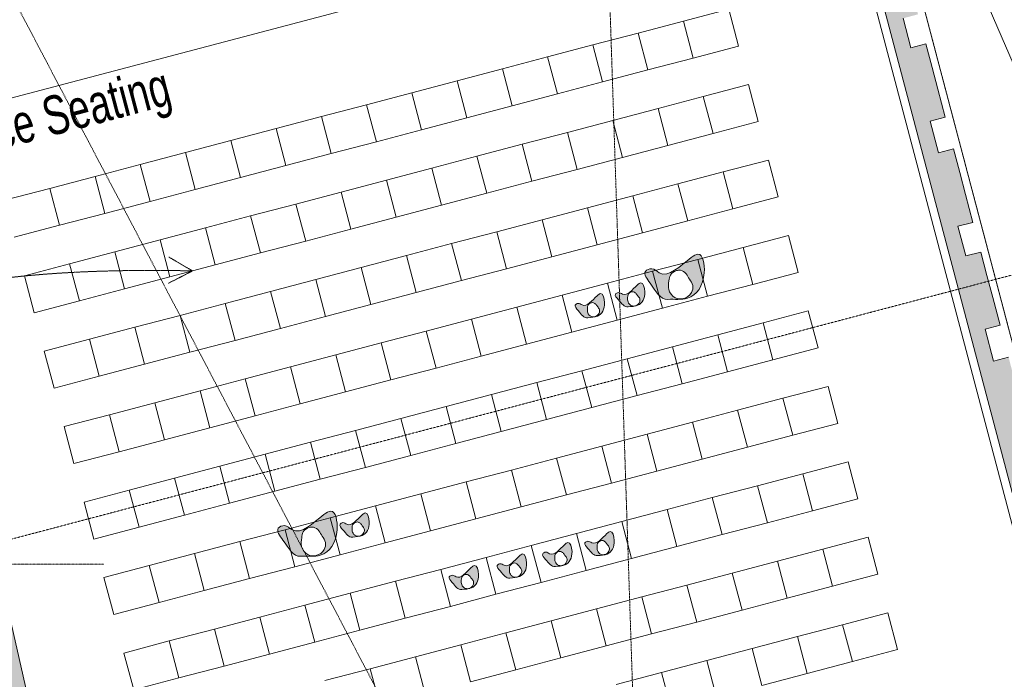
# Model space of a CAD drawing. Header units: millimetres. Extents: x -409347 to -76892, y 286088 to 1850972.
# Tile 327 of 364: x -219567 to -206947, y 1287825 to 1296278. Entities that reach past the tile are written whole.
import ezdxf

# ---------------------------------------------------------------- set-up
doc = ezdxf.new("R2010")
doc.units = ezdxf.units.MM
doc.linetypes.add('DGN Style 2', pattern=[3.08948, 1.853688, -1.235792])
doc.linetypes.add('DGN Style 4', pattern=[4.946257, 2.471584, -1.235792, 0.003089, -1.235792])
for name, color, linetype, lineweight in [('A_BU_CONCRETE_S_FILL', 7, 'Continuous', 0), ('A_BU_FURNITURE_E', 58, 'Continuous', 0), ('A_BU_PIERCING-DOWN', 7, 'Continuous', 0), ('A_P_AUSA_STR_X_X', 251, 'Continuous', 0), ('A_P_WAND_BET_A_X', 25, 'Continuous', 0), ('A_P_WAND_BET_V_X', 131, 'DGN Style 2', 0), ('W_TEXT1', 251, 'Continuous', 13), ('Y_MENSCHEN (VOR GLAS)', 30, 'Continuous', 0)]:
    doc.layers.add(name, color=color, linetype=linetype, lineweight=lineweight)
doc.layers.add('A_P_ACHS_HAR_X_X', color=70, linetype='DGN Style 4', lineweight=0, transparency=0.7)
doc.styles.add('HPP200-25', font='arial.ttf', dxfattribs={"width": 0.7, "height": 0.5})

msp = doc.modelspace()

# ---------------------------------------------------------------- hatches: boundary and pattern name
at = {"layer": 'A_BU_CONCRETE_S_FILL', "ltscale": 4.744342, "extrusion": (0, 0, -1)}
msp.add_hatch(color=256, dxfattribs=at).paths.add_polyline_path([(210675, 1306280), (210861, 1306983), (210860, 1306983), (210931, 1307251), (210931, 1307251), (210957, 1307348), (211551, 1307191), (211525, 1307095), (211940, 1306985), (211966, 1307082), (212896, 1306836), (212871, 1306739), (213261, 1306636), (213287, 1306733), (214216, 1306488), (214191, 1306391), (214608, 1306281), (214633, 1306378), (215562, 1306132), (215536, 1306036), (215929, 1305932), (215954, 1306029), (216882, 1305784), (216856, 1305687), (217275, 1305577), (217301, 1305673), (218227, 1305429), (218202, 1305332), (218596, 1305228), (218622, 1305325), (219547, 1305080), (219522, 1304984), (219943, 1304873), (219968, 1304969), (220893, 1304725), (220867, 1304629), (221264, 1304524), (221289, 1304621), (222213, 1304377), (222187, 1304280), (222610, 1304168), (222636, 1304265), (223558, 1304022), (223533, 1303925), (223931, 1303820), (223956, 1303916), (224878, 1303673), (224852, 1303577), (225278, 1303464), (225303, 1303561), (226198, 1303325), (226172, 1303228), (226598, 1303116), (226624, 1303212), (227518, 1302976), (227492, 1302880), (227919, 1302767), (227936, 1302762), (227936, 1302555), (211266, 1306956), (210117, 1302604), (212298, 1302028), (212222, 1301738), (210041, 1302314), (205133, 1283721), (218337, 1280236), (219028, 1282853), (221364, 1291705), (221654, 1291629), (219318, 1282776), (218806, 1280839), (218516, 1280916), (218312, 1280139), (205108, 1283624), (204725, 1282174), (217929, 1278689), (218516, 1280916), (218806, 1280839), (218219, 1278612), (223209, 1277295), (223197, 1277247), (223526, 1277160), (223424, 1276773), (223095, 1276860), (223095, 1276860), (222837, 1276928), (222837, 1276928), (222532, 1277008), (222596, 1277250), (222168, 1277363), (222104, 1277121), (221770, 1277209), (221770, 1277209), (221517, 1277276), (221517, 1277276), (221211, 1277357), (221275, 1277599), (220848, 1277711), (220784, 1277470), (220465, 1277554), (220465, 1277554), (220196, 1277625), (220196, 1277625), (219891, 1277706), (219954, 1277947), (219528, 1278060), (219464, 1277818), (219130, 1277906), (219130, 1277906), (218876, 1277973), (218876, 1277973), (218570, 1278054), (218634, 1278296), (218208, 1278408), (218145, 1278167), (217810, 1278255), (217810, 1278255), (217530, 1278329), (217530, 1278329), (217223, 1278410), (217287, 1278652), (216889, 1278757), (216825, 1278515), (216489, 1278604), (216489, 1278604), (216210, 1278677), (216210, 1278677), (215902, 1278758), (215966, 1279000), (215543, 1279112), (215479, 1278870), (215143, 1278959), (215143, 1278959), (214864, 1279033), (214864, 1279033), (214556, 1279114), (214620, 1279356), (214223, 1279460), (214159, 1279219), (213823, 1279307), (213823, 1279307), (213543, 1279381), (213543, 1279381), (213235, 1279463), (213299, 1279704), (212878, 1279816), (212814, 1279574), (212477, 1279663), (212477, 1279663), (212197, 1279737), (212197, 1279737), (211888, 1279818), (211952, 1280060), (211558, 1280164), (211494, 1279922), (211156, 1280011), (211156, 1280011), (210877, 1280085), (210877, 1280085), (210567, 1280167), (210631, 1280409), (210212, 1280519), (210148, 1280277), (209810, 1280367), (209810, 1280367), (209531, 1280440), (209531, 1280440), (209221, 1280522), (209285, 1280764), (208892, 1280868), (208829, 1280626), (208490, 1280715), (208490, 1280715), (208210, 1280789), (208210, 1280789), (207900, 1280871), (207964, 1281113), (207547, 1281223), (207483, 1280981), (207144, 1281071), (207144, 1281071), (206864, 1281144), (206864, 1281144), (206553, 1281226), (206617, 1281468), (206227, 1281571), (206163, 1281329), (205824, 1281419), (205824, 1281419), (205544, 1281493), (205544, 1281493), (205233, 1281575), (205296, 1281817), (204881, 1281926), (204818, 1281685), (204477, 1281774), (204477, 1281774), (204224, 1281841), (204132, 1281866), (204354, 1282707), (204446, 1282683), (204453, 1282711), (204453, 1282711), (204649, 1283452), (204649, 1283452), (204716, 1283705), (204716, 1283705), (204795, 1284004), (204988, 1283953), (205097, 1284366), (204904, 1284417), (204997, 1284772), (204997, 1284772), (205064, 1285026), (205064, 1285026), (205143, 1285325), (205336, 1285274), (205445, 1285686), (205252, 1285737), (205346, 1286092), (205346, 1286092), (205413, 1286346), (205413, 1286346), (205492, 1286646), (205685, 1286595), (205793, 1287006), (205600, 1287057), (205690, 1287398), (205690, 1287398), (205761, 1287666), (205761, 1287666), (205841, 1287966), (206034, 1287915), (206142, 1288326), (205949, 1288376), (206043, 1288733), (206043, 1288733), (206110, 1288987), (206110, 1288987), (206189, 1289287), (206382, 1289236), (206490, 1289645), (206297, 1289696), (206391, 1290053), (206391, 1290053), (206465, 1290333), (206465, 1290333), (206545, 1290634), (206738, 1290583), (206838, 1290965), (206646, 1291016), (206740, 1291373), (206740, 1291373), (206814, 1291653), (206814, 1291653), (206893, 1291955), (207086, 1291904), (207194, 1292311), (207001, 1292362), (207095, 1292720), (207095, 1292720), (207169, 1292999), (207169, 1292999), (207249, 1293301), (207442, 1293250), (207542, 1293631), (207349, 1293681), (207444, 1294040), (207444, 1294040), (207518, 1294319), (207518, 1294319), (207598, 1294622), (207790, 1294571), (207897, 1294976), (207704, 1295027), (207799, 1295386), (207799, 1295386), (207873, 1295666), (207873, 1295666), (207953, 1295969), (208146, 1295918), (208245, 1296296), (208053, 1296347), (208148, 1296706), (208148, 1296706), (208221, 1296986), (208222, 1296986), (208302, 1297290), (208494, 1297239), (208601, 1297642), (208408, 1297692), (208503, 1298052), (208503, 1298052), (208577, 1298332), (208577, 1298332), (208657, 1298636), (208850, 1298585), (208949, 1298961), (208757, 1299012), (208852, 1299373), (208852, 1299373), (208925, 1299652), (208925, 1299652), (209006, 1299957), (209198, 1299906), (209304, 1300307), (209112, 1300358), (209207, 1300719), (209207, 1300719), (209281, 1300998), (209281, 1300998), (209361, 1301304), (209554, 1301253), (209652, 1301627), (209460, 1301678), (209556, 1302039), (209555, 1302039), (209629, 1302319), (209629, 1302319), (209710, 1302625), (209902, 1302574), (210008, 1302973), (209815, 1303023), (209911, 1303385), (209911, 1303385), (209978, 1303639), (209978, 1303639), (210059, 1303945), (210251, 1303895), (210356, 1304292), (210164, 1304343), (210259, 1304706), (210259, 1304706), (210326, 1304959), (210326, 1304959), (210407, 1305266), (210600, 1305216), (210704, 1305612), (210512, 1305663), (210608, 1306026), (210608, 1306026), (210675, 1306280)], flags=0)
at = {"layer": 'A_BU_PIERCING-DOWN'}
msp.add_hatch(color=256, dxfattribs=at).paths.add_polyline_path([(-217485, 1278968), (-222633, 1298473), (-210396, 1301703), (-221854, 1298058)])
at = {"layer": 'Y_MENSCHEN (VOR GLAS)', "linetype": 'Continuous', "transparency": 33554559, "extrusion": (0, 0, -1)}
h = msp.add_hatch(color=256, dxfattribs=at)
edge = h.paths.add_edge_path()
edge.add_spline(control_points=[(211258, 1292694), (211361, 1292689), (211437, 1292851), (211598, 1293044), (211452, 1293108), (211281, 1292925), (211075, 1293159), (210818, 1293326), (210749, 1292942), (210944, 1292669), (211174, 1292697), (211258, 1292694)], knot_values=[0, 0, 0, 0, 0.14717, 0.223427, 0.264495, 0.315541, 0.530984, 0.576721, 0.696815, 0.881374, 1, 1, 1, 1], degree=3, periodic=0)
edge = h.paths.add_edge_path(flags=16)
edge.add_spline(control_points=[(211061, 1292705), (211019, 1292714), (210952, 1292762), (210928, 1292874), (210983, 1292949), (211021, 1293025), (211085, 1293075), (211165, 1293062), (211236, 1293018), (211247, 1292920), (211263, 1292813), (211183, 1292702), (211095, 1292697), (211061, 1292705)], knot_values=[0, 0, 0, 0, 0.121659, 0.207681, 0.296391, 0.37264, 0.453094, 0.504047, 0.594724, 0.666593, 0.772199, 0.899184, 1, 1, 1, 1], degree=3, periodic=0)
h = msp.add_hatch(color=256, dxfattribs=at)
edge = h.paths.add_edge_path()
edge.add_spline(control_points=[(211768, 1292597), (211820, 1292590), (211866, 1292666), (211956, 1292754), (211887, 1292793), (211792, 1292711), (211702, 1292838), (211583, 1292935), (211529, 1292748), (211611, 1292602), (211727, 1292604), (211768, 1292597)], knot_values=[0, 0, 0, 0, 0.14717, 0.223427, 0.264495, 0.315541, 0.530984, 0.576721, 0.696815, 0.881374, 1, 1, 1, 1], degree=3, periodic=0)
edge = h.paths.add_edge_path(flags=16)
edge.add_spline(control_points=[(211671, 1292613), (211651, 1292620), (211620, 1292648), (211614, 1292705), (211646, 1292739), (211668, 1292775), (211703, 1292796), (211742, 1292786), (211775, 1292760), (211775, 1292710), (211777, 1292656), (211732, 1292606), (211688, 1292608), (211671, 1292613)], knot_values=[0, 0, 0, 0, 0.121659, 0.207681, 0.296391, 0.37264, 0.453094, 0.504047, 0.594724, 0.666593, 0.772199, 0.899184, 1, 1, 1, 1], degree=3, periodic=0)
h = msp.add_hatch(color=256, dxfattribs=at)
edge = h.paths.add_edge_path()
edge.add_spline(control_points=[(212285, 1292458), (212336, 1292451), (212382, 1292527), (212472, 1292615), (212403, 1292654), (212308, 1292572), (212218, 1292699), (212099, 1292796), (212045, 1292609), (212127, 1292463), (212243, 1292465), (212285, 1292458)], knot_values=[0, 0, 0, 0, 0.14717, 0.223427, 0.264495, 0.315541, 0.530984, 0.576721, 0.696815, 0.881374, 1, 1, 1, 1], degree=3, periodic=0)
edge = h.paths.add_edge_path(flags=16)
edge.add_spline(control_points=[(212187, 1292474), (212167, 1292481), (212136, 1292509), (212130, 1292566), (212162, 1292600), (212184, 1292636), (212219, 1292657), (212258, 1292647), (212291, 1292621), (212291, 1292571), (212293, 1292517), (212248, 1292467), (212204, 1292469), (212187, 1292474)], knot_values=[0, 0, 0, 0, 0.121659, 0.207681, 0.296391, 0.37264, 0.453094, 0.504047, 0.594724, 0.666593, 0.772199, 0.899184, 1, 1, 1, 1], degree=3, periodic=0)
h = msp.add_hatch(color=256, dxfattribs=at)
edge = h.paths.add_edge_path()
edge.add_spline(control_points=[(215964, 1289401), (216068, 1289396), (216144, 1289558), (216305, 1289752), (216159, 1289815), (215987, 1289632), (215782, 1289866), (215525, 1290033), (215456, 1289649), (215650, 1289376), (215881, 1289404), (215964, 1289401)], knot_values=[0, 0, 0, 0, 0.14717, 0.223427, 0.264495, 0.315541, 0.530984, 0.576721, 0.696815, 0.881374, 1, 1, 1, 1], degree=3, periodic=0)
edge = h.paths.add_edge_path(flags=16)
edge.add_spline(control_points=[(215767, 1289412), (215726, 1289422), (215659, 1289469), (215635, 1289581), (215690, 1289656), (215727, 1289732), (215792, 1289782), (215871, 1289769), (215942, 1289725), (215954, 1289627), (215970, 1289520), (215890, 1289409), (215802, 1289404), (215767, 1289412)], knot_values=[0, 0, 0, 0, 0.121659, 0.207681, 0.296391, 0.37264, 0.453094, 0.504047, 0.594724, 0.666593, 0.772199, 0.899184, 1, 1, 1, 1], degree=3, periodic=0)
h = msp.add_hatch(color=256, dxfattribs=at)
edge = h.paths.add_edge_path()
edge.add_spline(control_points=[(215299, 1289648), (215350, 1289640), (215396, 1289717), (215487, 1289804), (215418, 1289844), (215323, 1289762), (215233, 1289889), (215114, 1289985), (215059, 1289798), (215142, 1289652), (215258, 1289654), (215299, 1289648)], knot_values=[0, 0, 0, 0, 0.14717, 0.223427, 0.264495, 0.315541, 0.530984, 0.576721, 0.696815, 0.881374, 1, 1, 1, 1], degree=3, periodic=0)
edge = h.paths.add_edge_path(flags=16)
edge.add_spline(control_points=[(215202, 1289664), (215182, 1289671), (215151, 1289698), (215145, 1289755), (215176, 1289789), (215199, 1289825), (215233, 1289846), (215272, 1289836), (215305, 1289810), (215306, 1289761), (215308, 1289707), (215262, 1289656), (215219, 1289658), (215202, 1289664)], knot_values=[0, 0, 0, 0, 0.121659, 0.207681, 0.296391, 0.37264, 0.453094, 0.504047, 0.594724, 0.666593, 0.772199, 0.899184, 1, 1, 1, 1], degree=3, periodic=0)
h = msp.add_hatch(color=256, dxfattribs=at)
edge = h.paths.add_edge_path()
edge.add_spline(control_points=[(212159, 1289410), (212210, 1289402), (212257, 1289479), (212347, 1289566), (212278, 1289606), (212183, 1289524), (212093, 1289651), (211974, 1289748), (211919, 1289560), (212002, 1289414), (212118, 1289416), (212159, 1289410)], knot_values=[0, 0, 0, 0, 0.14717, 0.223427, 0.264495, 0.315541, 0.530984, 0.576721, 0.696815, 0.881374, 1, 1, 1, 1], degree=3, periodic=0)
edge = h.paths.add_edge_path(flags=16)
edge.add_spline(control_points=[(212062, 1289426), (212042, 1289433), (212011, 1289460), (212005, 1289517), (212036, 1289552), (212059, 1289587), (212094, 1289609), (212132, 1289598), (212165, 1289572), (212166, 1289523), (212168, 1289469), (212122, 1289418), (212079, 1289420), (212062, 1289426)], knot_values=[0, 0, 0, 0, 0.121659, 0.207681, 0.296391, 0.37264, 0.453094, 0.504047, 0.594724, 0.666593, 0.772199, 0.899184, 1, 1, 1, 1], degree=3, periodic=0)
h = msp.add_hatch(color=256, dxfattribs=at)
edge = h.paths.add_edge_path()
edge.add_spline(control_points=[(212701, 1289270), (212753, 1289262), (212799, 1289339), (212889, 1289426), (212820, 1289466), (212725, 1289384), (212635, 1289511), (212516, 1289607), (212461, 1289420), (212544, 1289274), (212660, 1289276), (212701, 1289270)], knot_values=[0, 0, 0, 0, 0.14717, 0.223427, 0.264495, 0.315541, 0.530984, 0.576721, 0.696815, 0.881374, 1, 1, 1, 1], degree=3, periodic=0)
edge = h.paths.add_edge_path(flags=16)
edge.add_spline(control_points=[(212604, 1289286), (212584, 1289293), (212553, 1289320), (212547, 1289377), (212578, 1289411), (212601, 1289447), (212636, 1289468), (212675, 1289458), (212708, 1289432), (212708, 1289383), (212710, 1289329), (212665, 1289278), (212621, 1289280), (212604, 1289286)], knot_values=[0, 0, 0, 0, 0.121659, 0.207681, 0.296391, 0.37264, 0.453094, 0.504047, 0.594724, 0.666593, 0.772199, 0.899184, 1, 1, 1, 1], degree=3, periodic=0)
h = msp.add_hatch(color=256, dxfattribs=at)
edge = h.paths.add_edge_path()
edge.add_spline(control_points=[(213283, 1289122), (213334, 1289114), (213381, 1289191), (213471, 1289278), (213402, 1289318), (213307, 1289236), (213217, 1289363), (213098, 1289460), (213043, 1289272), (213126, 1289126), (213242, 1289128), (213283, 1289122)], knot_values=[0, 0, 0, 0, 0.14717, 0.223427, 0.264495, 0.315541, 0.530984, 0.576721, 0.696815, 0.881374, 1, 1, 1, 1], degree=3, periodic=0)
edge = h.paths.add_edge_path(flags=16)
edge.add_spline(control_points=[(213186, 1289138), (213166, 1289145), (213135, 1289172), (213129, 1289229), (213160, 1289264), (213183, 1289299), (213218, 1289321), (213256, 1289310), (213289, 1289284), (213290, 1289235), (213292, 1289181), (213246, 1289130), (213203, 1289132), (213186, 1289138)], knot_values=[0, 0, 0, 0, 0.121659, 0.207681, 0.296391, 0.37264, 0.453094, 0.504047, 0.594724, 0.666593, 0.772199, 0.899184, 1, 1, 1, 1], degree=3, periodic=0)
h = msp.add_hatch(color=256, dxfattribs=at)
edge = h.paths.add_edge_path()
edge.add_spline(control_points=[(213900, 1288974), (213951, 1288967), (213997, 1289043), (214087, 1289131), (214018, 1289170), (213923, 1289088), (213833, 1289215), (213714, 1289312), (213660, 1289125), (213742, 1288979), (213858, 1288981), (213900, 1288974)], knot_values=[0, 0, 0, 0, 0.14717, 0.223427, 0.264495, 0.315541, 0.530984, 0.576721, 0.696815, 0.881374, 1, 1, 1, 1], degree=3, periodic=0)
edge = h.paths.add_edge_path(flags=16)
edge.add_spline(control_points=[(213802, 1288990), (213782, 1288997), (213751, 1289025), (213745, 1289082), (213777, 1289116), (213799, 1289152), (213834, 1289173), (213873, 1289163), (213906, 1289137), (213907, 1289087), (213909, 1289033), (213863, 1288983), (213819, 1288985), (213802, 1288990)], knot_values=[0, 0, 0, 0, 0.121659, 0.207681, 0.296391, 0.37264, 0.453094, 0.504047, 0.594724, 0.666593, 0.772199, 0.899184, 1, 1, 1, 1], degree=3, periodic=0)

# ---------------------------------------------------------------- linework, layer by layer
at = {"layer": 'A_BU_CONCRETE_S_FILL', "ltscale": 4.744342}
for p, q in [((-210041, 1302314), (-205133, 1283721)), ((-208146, 1295918), (-208245, 1296296)), ((-207953, 1295969), (-208146, 1295918)), ((-207873, 1295666), (-207953, 1295969)), ((-207799, 1295386), (-207873, 1295666)), ((-207873, 1295666), (-207873, 1295666)), ((-207704, 1295027), (-207799, 1295386)), ((-207799, 1295386), (-207799, 1295386)), ((-207897, 1294976), (-207704, 1295027)), ((-207790, 1294571), (-207897, 1294976)), ((-207598, 1294622), (-207790, 1294571)), ((-207518, 1294319), (-207598, 1294622)), ((-207444, 1294040), (-207518, 1294319)), ((-207518, 1294319), (-207518, 1294319)), ((-207349, 1293681), (-207444, 1294040)), ((-207444, 1294040), (-207444, 1294040)), ((-207542, 1293631), (-207349, 1293681)), ((-207442, 1293250), (-207542, 1293631)), ((-207249, 1293301), (-207442, 1293250)), ((-207169, 1292999), (-207249, 1293301)), ((-207095, 1292720), (-207169, 1292999)), ((-207169, 1292999), (-207169, 1292999)), ((-207001, 1292362), (-207095, 1292720)), ((-207095, 1292720), (-207095, 1292720)), ((-207194, 1292311), (-207001, 1292362)), ((-207086, 1291904), (-207194, 1292311)), ((-206893, 1291955), (-207086, 1291904))]:
    msp.add_line(p, q, dxfattribs=at)
at = {"layer": 'A_BU_CONCRETE_S_FILL', "transparency": 33554559}
msp.add_line((-205261, 1283791), (-210117, 1302190), dxfattribs=at)
at = {"layer": 'A_BU_CONCRETE_S_FILL', "color": 252, "ltscale": 16.48958, "true_color": 0x939598, "transparency": 33554559}
for p, q in [((-211060, 1296261), (-210480, 1296414)), ((-210480, 1296414), (-210355, 1295940)), ((-211641, 1296107), (-211060, 1296261)), ((-211060, 1296261), (-210935, 1295787)), ((-210935, 1295787), (-211060, 1296261)), ((-212221, 1295954), (-211641, 1296107)), ((-211515, 1295634), (-211641, 1296107)), ((-211641, 1296107), (-211515, 1295634)), ((-212801, 1295801), (-212221, 1295954)), ((-212096, 1295481), (-212221, 1295954)), ((-212221, 1295954), (-212096, 1295481)), ((-210355, 1295940), (-210935, 1295787)), ((-213381, 1295648), (-212801, 1295801)), ((-212676, 1295327), (-212801, 1295801)), ((-212801, 1295801), (-212676, 1295327)), ((-210935, 1295787), (-211515, 1295634)), ((-213961, 1295495), (-213381, 1295648)), ((-213256, 1295174), (-213381, 1295648)), ((-213381, 1295648), (-213256, 1295174)), ((-211515, 1295634), (-212096, 1295481)), ((-214541, 1295342), (-213961, 1295495)), ((-213836, 1295021), (-213961, 1295495)), ((-213961, 1295495), (-213836, 1295021)), ((-212096, 1295481), (-212676, 1295327)), ((-215121, 1295189), (-214541, 1295342)), ((-214416, 1294868), (-214541, 1295342)), ((-214541, 1295342), (-214416, 1294868)), ((-210805, 1295294), (-210225, 1295447)), ((-210225, 1295447), (-210100, 1294973)), ((-212676, 1295327), (-213256, 1295174)), ((-211385, 1295140), (-210805, 1295294)), ((-210805, 1295294), (-210680, 1294820)), ((-210680, 1294820), (-210805, 1295294)), ((-215701, 1295036), (-215121, 1295189)), ((-215121, 1295189), (-214996, 1294715)), ((-214996, 1294715), (-215121, 1295189)), ((-213256, 1295174), (-213836, 1295021)), ((-211965, 1294987), (-211385, 1295140)), ((-211260, 1294667), (-211385, 1295140)), ((-211385, 1295140), (-211260, 1294667)), ((-216282, 1294883), (-215701, 1295036)), ((-215576, 1294562), (-215701, 1295036)), ((-215701, 1295036), (-215576, 1294562)), ((-213836, 1295021), (-214416, 1294868)), ((-212546, 1294834), (-211965, 1294987)), ((-211840, 1294514), (-211965, 1294987)), ((-211965, 1294987), (-211840, 1294514)), ((-210100, 1294973), (-210680, 1294820)), ((-216862, 1294729), (-216282, 1294883)), ((-216157, 1294409), (-216282, 1294883)), ((-216282, 1294883), (-216157, 1294409)), ((-214416, 1294868), (-214996, 1294715)), ((-213126, 1294681), (-212546, 1294834)), ((-212421, 1294360), (-212546, 1294834)), ((-212546, 1294834), (-212421, 1294360)), ((-217442, 1294576), (-216862, 1294729)), ((-216737, 1294256), (-216862, 1294729)), ((-216862, 1294729), (-216737, 1294256)), ((-214996, 1294715), (-215576, 1294562)), ((-210680, 1294820), (-211260, 1294667)), ((-218022, 1294423), (-217442, 1294576)), ((-217317, 1294103), (-217442, 1294576)), ((-217442, 1294576), (-217317, 1294103)), ((-213706, 1294528), (-213126, 1294681)), ((-213001, 1294207), (-213126, 1294681)), ((-213126, 1294681), (-213001, 1294207)), ((-211260, 1294667), (-211840, 1294514)), ((-215576, 1294562), (-216157, 1294409)), ((-214286, 1294375), (-213706, 1294528)), ((-213581, 1294054), (-213706, 1294528)), ((-213706, 1294528), (-213581, 1294054)), ((-211840, 1294514), (-212421, 1294360)), ((-210550, 1294327), (-209970, 1294480)), ((-209970, 1294480), (-209845, 1294006)), ((-218602, 1294270), (-218022, 1294423)), ((-218022, 1294423), (-217897, 1293949)), ((-217897, 1293949), (-218022, 1294423)), ((-216157, 1294409), (-216737, 1294256)), ((-214866, 1294222), (-214286, 1294375)), ((-214161, 1293901), (-214286, 1294375)), ((-214286, 1294375), (-214161, 1293901)), ((-212421, 1294360), (-213001, 1294207)), ((-211130, 1294174), (-210550, 1294327)), ((-210550, 1294327), (-210425, 1293853)), ((-210425, 1293853), (-210550, 1294327)), ((-219182, 1294117), (-218602, 1294270)), ((-218477, 1293796), (-218602, 1294270)), ((-218602, 1294270), (-218477, 1293796)), ((-216737, 1294256), (-217317, 1294103)), ((-215446, 1294069), (-214866, 1294222)), ((-214866, 1294222), (-214741, 1293748)), ((-214741, 1293748), (-214866, 1294222)), ((-213001, 1294207), (-213581, 1294054)), ((-219762, 1293964), (-219182, 1294117)), ((-219057, 1293643), (-219182, 1294117)), ((-219182, 1294117), (-219057, 1293643)), ((-217317, 1294103), (-217897, 1293949)), ((-211710, 1294020), (-211130, 1294174)), ((-211005, 1293700), (-211130, 1294174)), ((-211130, 1294174), (-211005, 1293700)), ((-217897, 1293949), (-218477, 1293796)), ((-216026, 1293916), (-215446, 1294069)), ((-215321, 1293595), (-215446, 1294069)), ((-215446, 1294069), (-215321, 1293595)), ((-213581, 1294054), (-214161, 1293901)), ((-212290, 1293867), (-211710, 1294020)), ((-211585, 1293547), (-211710, 1294020)), ((-211710, 1294020), (-211585, 1293547)), ((-209845, 1294006), (-210425, 1293853)), ((-216607, 1293763), (-216026, 1293916)), ((-215901, 1293442), (-216026, 1293916)), ((-216026, 1293916), (-215901, 1293442)), ((-214161, 1293901), (-214741, 1293748)), ((-212871, 1293714), (-212290, 1293867)), ((-212165, 1293394), (-212290, 1293867)), ((-212290, 1293867), (-212165, 1293394)), ((-210425, 1293853), (-211005, 1293700)), ((-218477, 1293796), (-219057, 1293643)), ((-217187, 1293609), (-216607, 1293763)), ((-216482, 1293289), (-216607, 1293763)), ((-216607, 1293763), (-216482, 1293289)), ((-214741, 1293748), (-215321, 1293595)), ((-213451, 1293561), (-212871, 1293714)), ((-212746, 1293240), (-212871, 1293714)), ((-212871, 1293714), (-212746, 1293240)), ((-211005, 1293700), (-211585, 1293547)), ((-219057, 1293643), (-219637, 1293490)), ((-217767, 1293456), (-217187, 1293609)), ((-217062, 1293136), (-217187, 1293609)), ((-217187, 1293609), (-217062, 1293136)), ((-215321, 1293595), (-215901, 1293442)), ((-218347, 1293303), (-217767, 1293456)), ((-217767, 1293456), (-217642, 1292983)), ((-217642, 1292983), (-217767, 1293456)), ((-215901, 1293442), (-216482, 1293289)), ((-214031, 1293408), (-213451, 1293561)), ((-213326, 1293087), (-213451, 1293561)), ((-213451, 1293561), (-213326, 1293087)), ((-211585, 1293547), (-212165, 1293394)), ((-210295, 1293360), (-209715, 1293513)), ((-209715, 1293513), (-209590, 1293039)), ((-214611, 1293255), (-214031, 1293408)), ((-213906, 1292934), (-214031, 1293408)), ((-214031, 1293408), (-213906, 1292934)), ((-212165, 1293394), (-212746, 1293240)), ((-210875, 1293207), (-210295, 1293360)), ((-210295, 1293360), (-210170, 1292886)), ((-210170, 1292886), (-210295, 1293360)), ((-218927, 1293150), (-218347, 1293303)), ((-218222, 1292829), (-218347, 1293303)), ((-218347, 1293303), (-218222, 1292829)), ((-216482, 1293289), (-217062, 1293136)), ((-215191, 1293102), (-214611, 1293255)), ((-214611, 1293255), (-214486, 1292781)), ((-214486, 1292781), (-214611, 1293255)), ((-212746, 1293240), (-213326, 1293087)), ((-211455, 1293054), (-210875, 1293207)), ((-210750, 1292733), (-210875, 1293207)), ((-210875, 1293207), (-210750, 1292733)), ((-219507, 1292997), (-218927, 1293150)), ((-218802, 1292676), (-218927, 1293150)), ((-218927, 1293150), (-218802, 1292676)), ((-217062, 1293136), (-217642, 1292983)), ((-215771, 1292949), (-215191, 1293102)), ((-215066, 1292628), (-215191, 1293102)), ((-215191, 1293102), (-215066, 1292628)), ((-213326, 1293087), (-213906, 1292934)), ((-219382, 1292523), (-219507, 1292997)), ((-217642, 1292983), (-218222, 1292829)), ((-216351, 1292796), (-215771, 1292949)), ((-215646, 1292475), (-215771, 1292949)), ((-215771, 1292949), (-215646, 1292475)), ((-213906, 1292934), (-214486, 1292781)), ((-212035, 1292900), (-211455, 1293054)), ((-211330, 1292580), (-211455, 1293054)), ((-211455, 1293054), (-211330, 1292580)), ((-209590, 1293039), (-210170, 1292886)), ((-218222, 1292829), (-218802, 1292676)), ((-212615, 1292747), (-212035, 1292900)), ((-211910, 1292427), (-212035, 1292900)), ((-212035, 1292900), (-211910, 1292427)), ((-210170, 1292886), (-210750, 1292733)), ((-216932, 1292642), (-216351, 1292796)), ((-216226, 1292322), (-216351, 1292796)), ((-216351, 1292796), (-216226, 1292322)), ((-214486, 1292781), (-215066, 1292628)), ((-213196, 1292594), (-212615, 1292747)), ((-212490, 1292274), (-212615, 1292747)), ((-212615, 1292747), (-212490, 1292274)), ((-210750, 1292733), (-211330, 1292580)), ((-218802, 1292676), (-219382, 1292523)), ((-217512, 1292489), (-216932, 1292642)), ((-216806, 1292169), (-216932, 1292642)), ((-216932, 1292642), (-216806, 1292169)), ((-215066, 1292628), (-215646, 1292475)), ((-213776, 1292441), (-213196, 1292594)), ((-213070, 1292120), (-213196, 1292594)), ((-213196, 1292594), (-213070, 1292120)), ((-211330, 1292580), (-211910, 1292427)), ((-218092, 1292336), (-217512, 1292489)), ((-217512, 1292489), (-217387, 1292016)), ((-217387, 1292016), (-217512, 1292489)), ((-215646, 1292475), (-216226, 1292322)), ((-214356, 1292288), (-213776, 1292441)), ((-213651, 1291967), (-213776, 1292441)), ((-213776, 1292441), (-213651, 1291967)), ((-210040, 1292393), (-209460, 1292546)), ((-209460, 1292546), (-209334, 1292072)), ((-218672, 1292183), (-218092, 1292336)), ((-217967, 1291862), (-218092, 1292336)), ((-218092, 1292336), (-217967, 1291862)), ((-216226, 1292322), (-216806, 1292169)), ((-211910, 1292427), (-212490, 1292274)), ((-210620, 1292240), (-210040, 1292393)), ((-210040, 1292393), (-209915, 1291919)), ((-209915, 1291919), (-210040, 1292393)), ((-219252, 1292030), (-218672, 1292183)), ((-218547, 1291709), (-218672, 1292183)), ((-218672, 1292183), (-218547, 1291709)), ((-214936, 1292135), (-214356, 1292288)), ((-214356, 1292288), (-214231, 1291814)), ((-214231, 1291814), (-214356, 1292288)), ((-212490, 1292274), (-213070, 1292120)), ((-211200, 1292087), (-210620, 1292240)), ((-210495, 1291766), (-210620, 1292240)), ((-210620, 1292240), (-210495, 1291766)), ((-216806, 1292169), (-217387, 1292016)), ((-215516, 1291982), (-214936, 1292135)), ((-214811, 1291661), (-214936, 1292135)), ((-214936, 1292135), (-214811, 1291661)), ((-213070, 1292120), (-213651, 1291967)), ((-211780, 1291934), (-211200, 1292087)), ((-211075, 1291613), (-211200, 1292087)), ((-211200, 1292087), (-211075, 1291613)), ((-209334, 1292072), (-209915, 1291919)), ((-219127, 1291556), (-219252, 1292030)), ((-217387, 1292016), (-217967, 1291862)), ((-216096, 1291829), (-215516, 1291982)), ((-215391, 1291508), (-215516, 1291982)), ((-215516, 1291982), (-215391, 1291508)), ((-213651, 1291967), (-214231, 1291814)), ((-212360, 1291780), (-211780, 1291934)), ((-211655, 1291460), (-211780, 1291934)), ((-211780, 1291934), (-211655, 1291460)), ((-217967, 1291862), (-218547, 1291709)), ((-216676, 1291676), (-216096, 1291829)), ((-215971, 1291355), (-216096, 1291829)), ((-216096, 1291829), (-215971, 1291355)), ((-214231, 1291814), (-214811, 1291661)), ((-209915, 1291919), (-210495, 1291766)), ((-218547, 1291709), (-219127, 1291556)), ((-217256, 1291522), (-216676, 1291676)), ((-216551, 1291202), (-216676, 1291676)), ((-216676, 1291676), (-216551, 1291202)), ((-212940, 1291627), (-212360, 1291780)), ((-212235, 1291307), (-212360, 1291780)), ((-212360, 1291780), (-212235, 1291307)), ((-210495, 1291766), (-211075, 1291613)), ((-214811, 1291661), (-215391, 1291508)), ((-213520, 1291474), (-212940, 1291627)), ((-212815, 1291154), (-212940, 1291627)), ((-212940, 1291627), (-212815, 1291154)), ((-211075, 1291613), (-211655, 1291460)), ((-209784, 1291426), (-209204, 1291579)), ((-209204, 1291579), (-209079, 1291105)), ((-217837, 1291369), (-217256, 1291522)), ((-217256, 1291522), (-217131, 1291049)), ((-217131, 1291049), (-217256, 1291522)), ((-215391, 1291508), (-215971, 1291355)), ((-214101, 1291321), (-213520, 1291474)), ((-213395, 1291000), (-213520, 1291474)), ((-213520, 1291474), (-213395, 1291000)), ((-211655, 1291460), (-212235, 1291307)), ((-210365, 1291273), (-209784, 1291426)), ((-209784, 1291426), (-209659, 1290952)), ((-209659, 1290952), (-209784, 1291426)), ((-218417, 1291216), (-217837, 1291369)), ((-217712, 1290896), (-217837, 1291369)), ((-217837, 1291369), (-217712, 1290896)), ((-215971, 1291355), (-216551, 1291202)), ((-214681, 1291168), (-214101, 1291321)), ((-214101, 1291321), (-213976, 1290847)), ((-213976, 1290847), (-214101, 1291321)), ((-212235, 1291307), (-212815, 1291154)), ((-218997, 1291063), (-218417, 1291216)), ((-218292, 1290742), (-218417, 1291216)), ((-218417, 1291216), (-218292, 1290742)), ((-216551, 1291202), (-217131, 1291049)), ((-215261, 1291015), (-214681, 1291168)), ((-214556, 1290694), (-214681, 1291168)), ((-214681, 1291168), (-214556, 1290694)), ((-210945, 1291120), (-210365, 1291273)), ((-210240, 1290799), (-210365, 1291273)), ((-210365, 1291273), (-210240, 1290799)), ((-218872, 1290589), (-218997, 1291063)), ((-217131, 1291049), (-217712, 1290896)), ((-212815, 1291154), (-213395, 1291000)), ((-211525, 1290967), (-210945, 1291120)), ((-210820, 1290646), (-210945, 1291120)), ((-210945, 1291120), (-210820, 1290646)), ((-209079, 1291105), (-209659, 1290952)), ((-215841, 1290862), (-215261, 1291015)), ((-215136, 1290541), (-215261, 1291015)), ((-215261, 1291015), (-215136, 1290541)), ((-213395, 1291000), (-213976, 1290847)), ((-212105, 1290814), (-211525, 1290967)), ((-211400, 1290493), (-211525, 1290967)), ((-211525, 1290967), (-211400, 1290493)), ((-209659, 1290952), (-210240, 1290799)), ((-217712, 1290896), (-218292, 1290742)), ((-216421, 1290709), (-215841, 1290862)), ((-215716, 1290388), (-215841, 1290862)), ((-215841, 1290862), (-215716, 1290388)), ((-213976, 1290847), (-214556, 1290694)), ((-212685, 1290660), (-212105, 1290814)), ((-211980, 1290340), (-212105, 1290814)), ((-212105, 1290814), (-211980, 1290340)), ((-210240, 1290799), (-210820, 1290646)), ((-218292, 1290742), (-218872, 1290589)), ((-217001, 1290556), (-216421, 1290709)), ((-216296, 1290235), (-216421, 1290709)), ((-216421, 1290709), (-216296, 1290235)), ((-214556, 1290694), (-215136, 1290541)), ((-217581, 1290402), (-217001, 1290556)), ((-217001, 1290556), (-216876, 1290082)), ((-216876, 1290082), (-217001, 1290556)), ((-215136, 1290541), (-215716, 1290388)), ((-213265, 1290507), (-212685, 1290660)), ((-212560, 1290187), (-212685, 1290660)), ((-212685, 1290660), (-212560, 1290187)), ((-210820, 1290646), (-211400, 1290493)), ((-209529, 1290459), (-208949, 1290612)), ((-208949, 1290612), (-208824, 1290138)), ((-213845, 1290354), (-213265, 1290507)), ((-213140, 1290034), (-213265, 1290507)), ((-213265, 1290507), (-213140, 1290034)), ((-211400, 1290493), (-211980, 1290340)), ((-210109, 1290306), (-209529, 1290459)), ((-209529, 1290459), (-209404, 1289985)), ((-209404, 1289985), (-209529, 1290459)), ((-218162, 1290249), (-217581, 1290402)), ((-217456, 1289929), (-217581, 1290402)), ((-217581, 1290402), (-217456, 1289929)), ((-215716, 1290388), (-216296, 1290235)), ((-214426, 1290201), (-213845, 1290354)), ((-213845, 1290354), (-213720, 1289880)), ((-213720, 1289880), (-213845, 1290354)), ((-211980, 1290340), (-212560, 1290187)), ((-210690, 1290153), (-210109, 1290306)), ((-209984, 1289832), (-210109, 1290306)), ((-210109, 1290306), (-209984, 1289832)), ((-218742, 1290096), (-218162, 1290249)), ((-218037, 1289776), (-218162, 1290249)), ((-218162, 1290249), (-218037, 1289776)), ((-216296, 1290235), (-216876, 1290082)), ((-215006, 1290048), (-214426, 1290201)), ((-214301, 1289727), (-214426, 1290201)), ((-214426, 1290201), (-214301, 1289727)), ((-212560, 1290187), (-213140, 1290034)), ((-218617, 1289622), (-218742, 1290096)), ((-216876, 1290082), (-217456, 1289929)), ((-215586, 1289895), (-215006, 1290048)), ((-214881, 1289574), (-215006, 1290048)), ((-215006, 1290048), (-214881, 1289574)), ((-213140, 1290034), (-213720, 1289880)), ((-211270, 1290000), (-210690, 1290153)), ((-210565, 1289679), (-210690, 1290153)), ((-210690, 1290153), (-210565, 1289679)), ((-208824, 1290138), (-209404, 1289985)), ((-217456, 1289929), (-218037, 1289776)), ((-211850, 1289847), (-211270, 1290000)), ((-211145, 1289526), (-211270, 1290000)), ((-211270, 1290000), (-211145, 1289526)), ((-209404, 1289985), (-209984, 1289832)), ((-216166, 1289742), (-215586, 1289895)), ((-215461, 1289421), (-215586, 1289895)), ((-215586, 1289895), (-215461, 1289421)), ((-213720, 1289880), (-214301, 1289727)), ((-212430, 1289694), (-211850, 1289847)), ((-211725, 1289373), (-211850, 1289847)), ((-211850, 1289847), (-211725, 1289373)), ((-209984, 1289832), (-210565, 1289679)), ((-218037, 1289776), (-218617, 1289622)), ((-216746, 1289589), (-216166, 1289742)), ((-216041, 1289268), (-216166, 1289742)), ((-216166, 1289742), (-216041, 1289268)), ((-214301, 1289727), (-214881, 1289574)), ((-213010, 1289540), (-212430, 1289694)), ((-212305, 1289220), (-212430, 1289694)), ((-212430, 1289694), (-212305, 1289220)), ((-210565, 1289679), (-211145, 1289526)), ((-217326, 1289436), (-216746, 1289589)), ((-216746, 1289589), (-216621, 1289115)), ((-216621, 1289115), (-216746, 1289589)), ((-214881, 1289574), (-215461, 1289421)), ((-213590, 1289387), (-213010, 1289540)), ((-212885, 1289067), (-213010, 1289540)), ((-213010, 1289540), (-212885, 1289067)), ((-211145, 1289526), (-211725, 1289373)), ((-209274, 1289492), (-208694, 1289645)), ((-208694, 1289645), (-208569, 1289172)), ((-217906, 1289282), (-217326, 1289436)), ((-217201, 1288962), (-217326, 1289436)), ((-217326, 1289436), (-217201, 1288962)), ((-215461, 1289421), (-216041, 1289268)), ((-209854, 1289339), (-209274, 1289492)), ((-209274, 1289492), (-209149, 1289018)), ((-209149, 1289018), (-209274, 1289492)), ((-218487, 1289129), (-217906, 1289282)), ((-217781, 1288809), (-217906, 1289282)), ((-217906, 1289282), (-217781, 1288809)), ((-214170, 1289234), (-213590, 1289387)), ((-213590, 1289387), (-213465, 1288914)), ((-213465, 1288914), (-213590, 1289387)), ((-211725, 1289373), (-212305, 1289220)), ((-210434, 1289186), (-209854, 1289339)), ((-209729, 1288865), (-209854, 1289339)), ((-209854, 1289339), (-209729, 1288865)), ((-216041, 1289268), (-216621, 1289115)), ((-214751, 1289081), (-214170, 1289234)), ((-214045, 1288760), (-214170, 1289234)), ((-214170, 1289234), (-214045, 1288760)), ((-212305, 1289220), (-212885, 1289067)), ((-211015, 1289033), (-210434, 1289186)), ((-210309, 1288712), (-210434, 1289186)), ((-210434, 1289186), (-210309, 1288712)), ((-208569, 1289172), (-209149, 1289018)), ((-218361, 1288656), (-218487, 1289129)), ((-216621, 1289115), (-217201, 1288962)), ((-215331, 1288928), (-214751, 1289081)), ((-214625, 1288607), (-214751, 1289081)), ((-214751, 1289081), (-214625, 1288607)), ((-212885, 1289067), (-213465, 1288914)), ((-211595, 1288880), (-211015, 1289033)), ((-210889, 1288559), (-211015, 1289033)), ((-211015, 1289033), (-210889, 1288559)), ((-217201, 1288962), (-217781, 1288809)), ((-215911, 1288775), (-215331, 1288928)), ((-215206, 1288454), (-215331, 1288928)), ((-215331, 1288928), (-215206, 1288454)), ((-213465, 1288914), (-214045, 1288760)), ((-209149, 1289018), (-209729, 1288865)), ((-217781, 1288809), (-218361, 1288656)), ((-216491, 1288622), (-215911, 1288775)), ((-215786, 1288301), (-215911, 1288775)), ((-215911, 1288775), (-215786, 1288301)), ((-212175, 1288727), (-211595, 1288880)), ((-211470, 1288406), (-211595, 1288880)), ((-211595, 1288880), (-211470, 1288406)), ((-209729, 1288865), (-210309, 1288712)), ((-214045, 1288760), (-214625, 1288607)), ((-212755, 1288574), (-212175, 1288727)), ((-212050, 1288253), (-212175, 1288727)), ((-212175, 1288727), (-212050, 1288253)), ((-210309, 1288712), (-210889, 1288559)), ((-209019, 1288525), (-208439, 1288678)), ((-208439, 1288678), (-208314, 1288205)), ((-217071, 1288469), (-216491, 1288622)), ((-216491, 1288622), (-216366, 1288148)), ((-216366, 1288148), (-216491, 1288622)), ((-214625, 1288607), (-215206, 1288454)), ((-213335, 1288420), (-212755, 1288574)), ((-212630, 1288100), (-212755, 1288574)), ((-212755, 1288574), (-212630, 1288100)), ((-210889, 1288559), (-211470, 1288406)), ((-209599, 1288372), (-209019, 1288525)), ((-209019, 1288525), (-208894, 1288052)), ((-208894, 1288052), (-209019, 1288525)), ((-217651, 1288316), (-217071, 1288469)), ((-216946, 1287995), (-217071, 1288469)), ((-217071, 1288469), (-216946, 1287995)), ((-215206, 1288454), (-215786, 1288301)), ((-213915, 1288267), (-213335, 1288420)), ((-213335, 1288420), (-213210, 1287947)), ((-213210, 1287947), (-213335, 1288420)), ((-211470, 1288406), (-212050, 1288253)), ((-218231, 1288162), (-217651, 1288316)), ((-217526, 1287842), (-217651, 1288316)), ((-217651, 1288316), (-217526, 1287842)), ((-215786, 1288301), (-216366, 1288148)), ((-214495, 1288114), (-213915, 1288267)), ((-213790, 1287794), (-213915, 1288267)), ((-213915, 1288267), (-213790, 1287794)), ((-210179, 1288219), (-209599, 1288372)), ((-209474, 1287898), (-209599, 1288372)), ((-209599, 1288372), (-209474, 1287898)), ((-218106, 1287689), (-218231, 1288162)), ((-216366, 1288148), (-216946, 1287995)), ((-212050, 1288253), (-212630, 1288100)), ((-210759, 1288066), (-210179, 1288219)), ((-210054, 1287745), (-210179, 1288219)), ((-210179, 1288219), (-210054, 1287745)), ((-208314, 1288205), (-208894, 1288052)), ((-215075, 1287961), (-214495, 1288114)), ((-214370, 1287640), (-214495, 1288114)), ((-214495, 1288114), (-214370, 1287640)), ((-212630, 1288100), (-213210, 1287947)), ((-211339, 1287913), (-210759, 1288066)), ((-210634, 1287592), (-210759, 1288066)), ((-210759, 1288066), (-210634, 1287592)), ((-208894, 1288052), (-209474, 1287898)), ((-216946, 1287995), (-217526, 1287842)), ((-215656, 1287808), (-215075, 1287961)), ((-214950, 1287487), (-215075, 1287961)), ((-215075, 1287961), (-214950, 1287487)), ((-213210, 1287947), (-213790, 1287794)), ((-211920, 1287760), (-211339, 1287913)), ((-211214, 1287439), (-211339, 1287913)), ((-211339, 1287913), (-211214, 1287439)), ((-209474, 1287898), (-210054, 1287745)), ((-217526, 1287842), (-218106, 1287689))]:
    msp.add_line(p, q, dxfattribs=at)
at = {"layer": 'A_BU_FURNITURE_E', "color": 252, "ltscale": 15, "true_color": 0x939598, "transparency": 33554559}
msp.add_line((-219959, 1295200), (-211112, 1297534), dxfattribs=at)
at = {"layer": 'A_BU_PIERCING-DOWN'}
msp.add_line((-217485, 1278968), (-221854, 1298058), dxfattribs=at)
at = {"layer": 'A_P_ACHS_HAR_X_X', "ltscale": 0.000466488, "transparency": 33554477}
for p, q in [((-212246, 1312607), (-202462, 1275537)), ((-197313, 1295523), (-223401, 1288637)), ((-218489, 1289302), (-308489, 1289302))]:
    msp.add_line(p, q, dxfattribs=at)
at = {"layer": 'A_P_AUSA_STR_X_X', "ltscale": 0.01, "transparency": 33554585}
msp.add_line((-209295, 1301425), (-201290, 1282853), dxfattribs=at)
msp.add_3dface([(-204191, 1282087), (-209295, 1301425), (-203493, 1302956), (-198390, 1283618)], dxfattribs=at)
at = {"layer": 'A_P_WAND_BET_A_X', "ltscale": 0.01}
msp.add_3dface([(-409347, 1850972), (-87526, 1850972), (-87526, 286088), (-409347, 286088)], dxfattribs=at)
at = {"layer": 'A_P_WAND_BET_V_X', "ltscale": 4.744342, "transparency": 33554559}
for q in [(-212151, 1300965), (-220714, 1298573)]:
    msp.add_line((-211491, 1281040), q, dxfattribs=at)
at = {"layer": 'A_P_WAND_BET_V_X'}
msp.add_3dface([(-393846, 1377501), (-393839, 1242491), (-110945, 1242506), (-110952, 1377516)], dxfattribs=at)
at = {"layer": 'Y_MENSCHEN (VOR GLAS)', "linetype": 'DGN Style 2', "lineweight": 13, "transparency": 33554559}
for q in [(-217655, 1293236), (-217665, 1292898)]:
    msp.add_line((-217352, 1293059), q, dxfattribs=at)
at = {"layer": 'Y_MENSCHEN (VOR GLAS)', "transparency": 33554559}
for points, start_tangent, end_tangent in [([(-211258, 1292694), (-211487, 1292903), (-211546, 1293053), (-211467, 1293087), (-211371, 1293036), (-210960, 1293231), (-210874, 1293274), (-210793, 1293034), (-211008, 1292709), (-211258, 1292694)], (-0.999091, -0.042622), (-0.999091, -0.042622)), ([(-211061, 1292705), (-210958, 1292781), (-210941, 1292870), (-210983, 1292953), (-211026, 1293021), (-211097, 1293067), (-211150, 1293062), (-211227, 1293006), (-211246, 1292932), (-211248, 1292821), (-211166, 1292715), (-211061, 1292705)], (0.975459, 0.220183), (0.975459, 0.220183)), ([(-215964, 1289401), (-216194, 1289610), (-216253, 1289760), (-216173, 1289794), (-216078, 1289743), (-215667, 1289938), (-215581, 1289981), (-215499, 1289741), (-215714, 1289416), (-215964, 1289401)], (-0.999091, -0.042622), (-0.999091, -0.042622)), ([(-215767, 1289412), (-215664, 1289488), (-215648, 1289577), (-215689, 1289661), (-215733, 1289728), (-215803, 1289774), (-215857, 1289769), (-215934, 1289713), (-215953, 1289640), (-215955, 1289529), (-215873, 1289423), (-215767, 1289412)], (0.975459, 0.220183), (0.975459, 0.220183))]:
    msp.add_spline(points, degree=3, dxfattribs=dict(at, start_tangent=start_tangent, end_tangent=end_tangent))
at = {"layer": 'Y_MENSCHEN (VOR GLAS)', "linetype": 'DGN Style 2', "lineweight": 13, "transparency": 33554559}
msp.add_open_spline([(-229792, 1277280), (-226581, 1278453), (-221435, 1280233), (-222558, 1283689), (-225584, 1287573), (-223014, 1290338), (-222958, 1291933), (-220671, 1293131), (-217352, 1293059)], degree=3, dxfattribs=at)
at = {"layer": 'Y_MENSCHEN (VOR GLAS)', "transparency": 33554559}
for points, knots in [([(-211768, 1292597), (-211820, 1292590), (-211866, 1292666), (-211956, 1292754), (-211887, 1292793), (-211792, 1292711), (-211702, 1292838), (-211583, 1292935), (-211529, 1292748), (-211611, 1292602), (-211727, 1292604), (-211768, 1292597)], [0, 0, 0, 0, 0.310606, 0.471549, 0.558226, 0.66596, 1.120659, 1.217188, 1.470651, 1.860169, 2.110533, 2.110533, 2.110533, 2.110533]), ([(-212285, 1292458), (-212336, 1292451), (-212382, 1292527), (-212472, 1292615), (-212403, 1292654), (-212308, 1292572), (-212218, 1292699), (-212099, 1292796), (-212045, 1292609), (-212127, 1292463), (-212243, 1292465), (-212285, 1292458)], [0, 0, 0, 0, 0.310606, 0.471549, 0.558226, 0.66596, 1.120659, 1.217188, 1.470651, 1.860169, 2.110533, 2.110533, 2.110533, 2.110533]), ([(-211671, 1292613), (-211651, 1292620), (-211620, 1292648), (-211614, 1292705), (-211646, 1292739), (-211668, 1292775), (-211703, 1292796), (-211742, 1292786), (-211775, 1292760), (-211775, 1292710), (-211777, 1292656), (-211732, 1292606), (-211688, 1292608), (-211671, 1292613)], [0, 0, 0, 0, 0.128004, 0.218512, 0.311849, 0.392074, 0.476724, 0.530335, 0.62574, 0.701357, 0.812471, 0.946078, 1.052153, 1.052153, 1.052153, 1.052153]), ([(-212187, 1292474), (-212167, 1292481), (-212136, 1292509), (-212130, 1292566), (-212162, 1292600), (-212184, 1292636), (-212219, 1292657), (-212258, 1292647), (-212291, 1292621), (-212291, 1292571), (-212293, 1292517), (-212248, 1292467), (-212204, 1292469), (-212187, 1292474)], [0, 0, 0, 0, 0.128004, 0.218512, 0.311849, 0.392074, 0.476724, 0.530335, 0.62574, 0.701357, 0.812471, 0.946078, 1.052153, 1.052153, 1.052153, 1.052153]), ([(-215299, 1289648), (-215350, 1289640), (-215396, 1289717), (-215487, 1289804), (-215418, 1289844), (-215323, 1289762), (-215233, 1289889), (-215114, 1289985), (-215059, 1289798), (-215142, 1289652), (-215258, 1289654), (-215299, 1289648)], [0, 0, 0, 0, 0.310606, 0.471549, 0.558226, 0.66596, 1.120659, 1.217188, 1.470651, 1.860169, 2.110533, 2.110533, 2.110533, 2.110533]), ([(-215202, 1289664), (-215182, 1289671), (-215151, 1289698), (-215145, 1289755), (-215176, 1289789), (-215199, 1289825), (-215233, 1289846), (-215272, 1289836), (-215305, 1289810), (-215306, 1289761), (-215308, 1289707), (-215262, 1289656), (-215219, 1289658), (-215202, 1289664)], [0, 0, 0, 0, 0.128004, 0.218512, 0.311849, 0.392074, 0.476724, 0.530335, 0.62574, 0.701357, 0.812471, 0.946078, 1.052153, 1.052153, 1.052153, 1.052153]), ([(-212159, 1289410), (-212210, 1289402), (-212257, 1289479), (-212347, 1289566), (-212278, 1289606), (-212183, 1289524), (-212093, 1289651), (-211974, 1289748), (-211919, 1289560), (-212002, 1289414), (-212118, 1289416), (-212159, 1289410)], [0, 0, 0, 0, 0.310606, 0.471549, 0.558226, 0.66596, 1.120659, 1.217188, 1.470651, 1.860169, 2.110533, 2.110533, 2.110533, 2.110533]), ([(-212701, 1289270), (-212753, 1289262), (-212799, 1289339), (-212889, 1289426), (-212820, 1289466), (-212725, 1289384), (-212635, 1289511), (-212516, 1289607), (-212461, 1289420), (-212544, 1289274), (-212660, 1289276), (-212701, 1289270)], [0, 0, 0, 0, 0.310606, 0.471549, 0.558226, 0.66596, 1.120659, 1.217188, 1.470651, 1.860169, 2.110533, 2.110533, 2.110533, 2.110533]), ([(-212062, 1289426), (-212042, 1289433), (-212011, 1289460), (-212005, 1289517), (-212036, 1289552), (-212059, 1289587), (-212094, 1289609), (-212132, 1289598), (-212165, 1289572), (-212166, 1289523), (-212168, 1289469), (-212122, 1289418), (-212079, 1289420), (-212062, 1289426)], [0, 0, 0, 0, 0.128004, 0.218512, 0.311849, 0.392074, 0.476724, 0.530335, 0.62574, 0.701357, 0.812471, 0.946078, 1.052153, 1.052153, 1.052153, 1.052153]), ([(-213283, 1289122), (-213334, 1289114), (-213381, 1289191), (-213471, 1289278), (-213402, 1289318), (-213307, 1289236), (-213217, 1289363), (-213098, 1289460), (-213043, 1289272), (-213126, 1289126), (-213242, 1289128), (-213283, 1289122)], [0, 0, 0, 0, 0.310606, 0.471549, 0.558226, 0.66596, 1.120659, 1.217188, 1.470651, 1.860169, 2.110533, 2.110533, 2.110533, 2.110533]), ([(-212604, 1289286), (-212584, 1289293), (-212553, 1289320), (-212547, 1289377), (-212578, 1289411), (-212601, 1289447), (-212636, 1289468), (-212675, 1289458), (-212708, 1289432), (-212708, 1289383), (-212710, 1289329), (-212665, 1289278), (-212621, 1289280), (-212604, 1289286)], [0, 0, 0, 0, 0.128004, 0.218512, 0.311849, 0.392074, 0.476724, 0.530335, 0.62574, 0.701357, 0.812471, 0.946078, 1.052153, 1.052153, 1.052153, 1.052153]), ([(-213900, 1288974), (-213951, 1288967), (-213997, 1289043), (-214087, 1289131), (-214018, 1289170), (-213923, 1289088), (-213833, 1289215), (-213714, 1289312), (-213660, 1289125), (-213742, 1288979), (-213858, 1288981), (-213900, 1288974)], [0, 0, 0, 0, 0.310606, 0.471549, 0.558226, 0.66596, 1.120659, 1.217188, 1.470651, 1.860169, 2.110533, 2.110533, 2.110533, 2.110533]), ([(-213186, 1289138), (-213166, 1289145), (-213135, 1289172), (-213129, 1289229), (-213160, 1289264), (-213183, 1289299), (-213218, 1289321), (-213256, 1289310), (-213289, 1289284), (-213290, 1289235), (-213292, 1289181), (-213246, 1289130), (-213203, 1289132), (-213186, 1289138)], [0, 0, 0, 0, 0.128004, 0.218512, 0.311849, 0.392074, 0.476724, 0.530335, 0.62574, 0.701357, 0.812471, 0.946078, 1.052153, 1.052153, 1.052153, 1.052153]), ([(-213802, 1288990), (-213782, 1288997), (-213751, 1289025), (-213745, 1289082), (-213777, 1289116), (-213799, 1289152), (-213834, 1289173), (-213873, 1289163), (-213906, 1289137), (-213907, 1289087), (-213909, 1289033), (-213863, 1288983), (-213819, 1288985), (-213802, 1288990)], [0, 0, 0, 0, 0.128004, 0.218512, 0.311849, 0.392074, 0.476724, 0.530335, 0.62574, 0.701357, 0.812471, 0.946078, 1.052153, 1.052153, 1.052153, 1.052153])]:
    msp.add_open_spline(points, degree=3, knots=knots, dxfattribs=at)

# ---------------------------------------------------------------- texts
at = {"layer": 'W_TEXT1', "color": 252, "true_color": 0x939598, "transparency": 33554559, "style": 'HPP200-25', "width": 0.7}
msp.add_text('Audience Seating', height=500, rotation=14.7847, dxfattribs=at).set_placement((-221299, 1294223))

doc.saveas('drawing.dxf')
